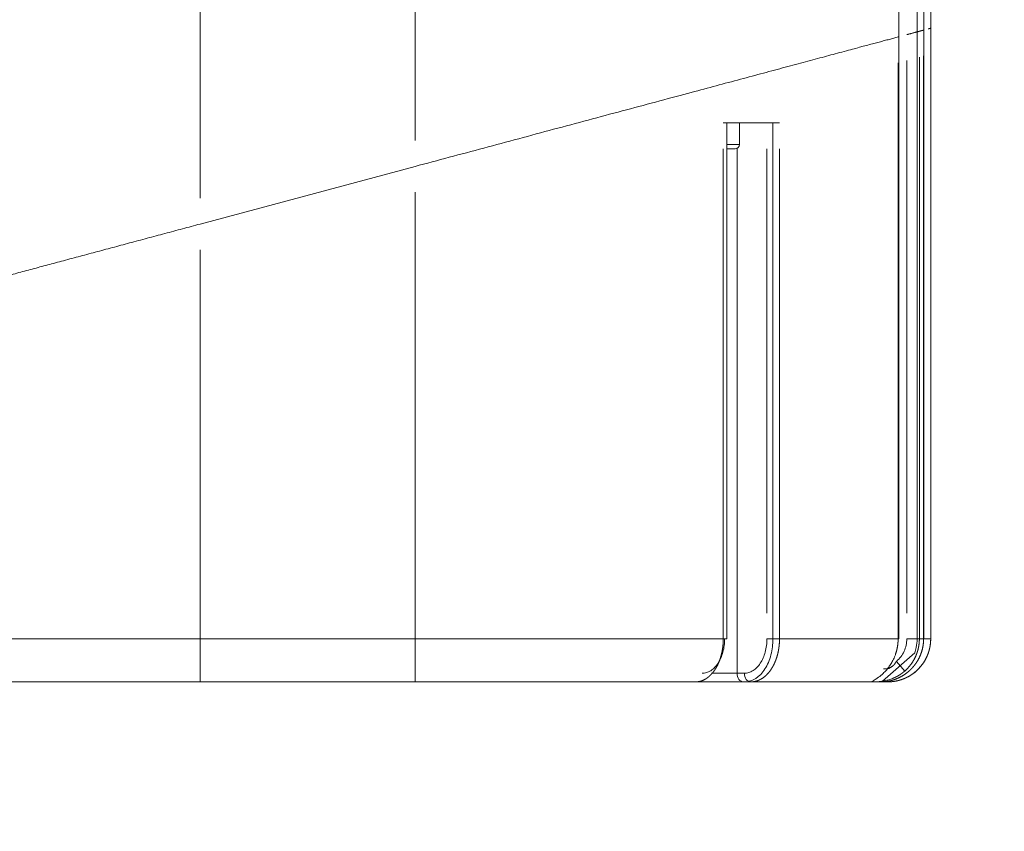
# Model space of a CAD drawing. Header units: millimetres. Extents: x 25069 to 61396, y 8621 to 21558.
# Tile 593 of 656: x 58145 to 58260, y 15895 to 15989. Entities that reach past the tile are written whole.
import ezdxf

# ---------------------------------------------------------------- set-up
doc = ezdxf.new("R2010")
doc.units = ezdxf.units.MM
doc.layers.add('10', color=7, linetype='Continuous')
doc.layers.add('dim', color=84, linetype='Continuous', lineweight=9)
doc.dimstyles.get("Standard").update_dxf_attribs({"dimtxt": 15, "dimasz": 5, "dimexe": 8, "dimexo": 5, "dimgap": 3, "dimtad": 0, "dimzin": 0, "dimdsep": 46, "dimtxsty": 'Standard', "dimblk": 'CLOSEDBLANK', "dimcen": 2, "dimclrd": 4, "dimclre": 3, "dimadec": 0, "dimazin": 0, "dimtfac": 1, "dimtofl": 0, "dimtmove": 0, "dimatfit": 3, "dimldrblk": 'CLOSEDBLANK', "dimfxl": 0, "dimtolj": 1, "dimtzin": 0, "dimarcsym": 0})

# ---------------------------------------------------------------- blocks, each defined once
blk = doc.blocks.new('_ClosedBlank')
at = {"color": 0, "linetype": 'ByBlock', "lineweight": -2}
for p, q in [((-1, 0.167), (0, 0)), ((-1, 0.167), (-1, -0.167)), ((0, 0), (-1, -0.167))]:
    blk.add_line(p, q, dxfattribs=at)
blk = doc.blocks.new('*D34')
at = {"layer": 'Defpoints', "color": 0, "lineweight": 18}
for p in [(58166.05, 16172.63), (58589.77, 16172.63), (58170.55, 16027.13)]:
    blk.add_point(p, dxfattribs=at)
at = {"layer": 'dim', "color": 3, "lineweight": -2}
for p, q in [((58186.05, 16172.63), (58609.77, 16172.63)), ((58190.55, 16027.13), (58609.77, 16027.13))]:
    blk.add_line(p, q, dxfattribs=at)
at = {"layer": 'dim', "color": 4, "lineweight": -3}
for p, q in [((58589.77, 16162.63), (58589.77, 16037.13)), ((58589.77, 16027.13), (58589.77, 16017.13))]:
    blk.add_line(p, q, dxfattribs=at)
at = {"layer": 'dim', "color": 4, "lineweight": -3, "xscale": 10, "yscale": 10, "zscale": 10}
for p, rotation in [((58589.77, 16172.63), 90), ((58589.77, 16027.13), 270)]:
    blk.add_blockref('_ClosedBlank', p, dxfattribs=dict(at, rotation=rotation))
at = {"layer": 'dim', "color": 0, "lineweight": 18, "insert": (58589.77, 15762.13), "char_height": 100, "attachment_point": 5, "rotation": 90}
blk.add_mtext('\\A1;145.50', dxfattribs=at)

msp = doc.modelspace()

# ---------------------------------------------------------------- linework, layer by layer
at = {"layer": '10', "color": 7, "linetype": 'Continuous', "lineweight": 20}
for p, q in [((58191.05, 15975.067), (58191.05, 16076.942)), ((58247.342, 15986.91), (58247.342, 16074.128)), ((58249.454, 15987.716), (58249.454, 16074.128)), ((58250.232, 15987.924), (58250.232, 16074.128)), ((58251.05, 15988.14), (58251.05, 16074.128)), ((58166.05, 15968.368), (58166.05, 16027.128)), ((58251.05, 15917.128), (58251.05, 15988.144)), ((58247.342, 15917.128), (58247.342, 15987.15)), ((58249.454, 15917.128), (58249.454, 15987.716)), ((58250.232, 15917.128), (58250.232, 15987.924)), ((58249.72, 15984.786), (58249.72, 15917.128)), ((58250.211, 15917.128), (58250.211, 15984.918)), ((58251.037, 15985.14), (58251.037, 15917.128)), ((58247.247, 15917.128), (58247.247, 15984.125)), ((58248.253, 15920.128), (58248.253, 15984.394)), ((58226.91, 15977.128), (58233.45, 15977.128)), ((58227.313, 15917.128), (58227.313, 15977.128)), ((58228.8, 15974.628), (58228.8, 15977.128)), ((58232.684, 15917.128), (58232.684, 15977.128)), ((58227.312, 15974.628), (58228.8, 15974.628)), ((58226.91, 15917.128), (58226.91, 15974.128)), ((58228.3, 15974.128), (58227.312, 15974.128)), ((58228.509, 15974.173), (58228.509, 15913.128)), ((58231.987, 15920.129), (58231.987, 15974.127)), ((58233.45, 15974.127), (58233.45, 15917.128)), ((58166.05, 15965.368), (58191.05, 15972.067)), ((58166.05, 15965.368), (58191.05, 15972.067)), ((58191.05, 15917.128), (58191.05, 15969.066)), ((58166.05, 15962.367), (58166.05, 15917.128)), ((58139.325, 15917.128), (58166.05, 15917.128)), ((58166.05, 15917.128), (58191.05, 15917.128)), ((58166.05, 15912.128), (58166.05, 15917.128)), ((58191.05, 15912.128), (58191.05, 15917.128)), ((58191.05, 15917.128), (58226.91, 15917.128)), ((58227.313, 15917.128), (58226.91, 15917.128)), ((58231.987, 15917.128), (58233.45, 15917.128)), ((58233.45, 15917.128), (58247.247, 15917.128)), ((58247.342, 15917.128), (58247.247, 15917.128)), ((58249.72, 15917.128), (58248.253, 15917.128)), ((58249.72, 15917.128), (58250.211, 15917.128)), ((58250.211, 15917.128), (58251.037, 15917.128)), ((58250.232, 15917.128), (58250.211, 15917.128)), ((58251.037, 15917.128), (58251.05, 15917.128)), ((58249.177, 15915.509), (58245.451, 15912.214)), ((58248.023, 15913.389), (58247.05, 15914.511)), ((58225.531, 15913.128), (58228.509, 15913.128)), ((58228.509, 15913.128), (58229.364, 15913.128)), ((58247.828, 15912.877), (58247.831, 15912.871)), ((58166.05, 15912.128), (58141.812, 15912.128)), ((58191.05, 15912.128), (58166.05, 15912.128)), ((58191.05, 15912.128), (58166.05, 15912.128)), ((58223.69, 15912.128), (58191.05, 15912.128)), ((58223.648, 15912.128), (58229.266, 15912.128)), ((58229.262, 15912.128), (58229.424, 15912.128)), ((58230.121, 15912.128), (58229.266, 15912.128)), ((58245.28, 15912.128), (58230.121, 15912.128)), ((58245.28, 15912.128), (58246.032, 15912.128)), ((58246.032, 15912.128), (58246.05, 15912.128))]:
    msp.add_line(p, q, dxfattribs=at)
for centre, radius in [((58228.3, 15974.628), 0.5), ((58246.05, 15917.128), 5)]:
    msp.add_arc(centre, radius, 270, 0, dxfattribs=at)
for centre in [(58229.266, 15913.128), (58230.121, 15913.128)]:
    msp.add_ellipse(centre, major_axis=(0, 1), ratio=0.7566129, start_param=1.5707963, end_param=3.1415927, dxfattribs=at)
for points, weights in [([(58106.05, 15967.128), (58106.05, 15967.128), (58130.903, 15991.981), (58166.05, 16027.128)], [1, 0.804737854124, 0.804737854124, 1]), ([(58250.741, 15988.061), (58250.933, 15988.112), (58251.03, 15988.138), (58251.037, 15988.14)], [0.862591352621, 0.877370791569, 0.923173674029, 1]), ([(58251.037, 15988.14), (58251.031, 15988.138), (58250.961, 15988.12), (58250.822, 15988.082)], [1, 0.934588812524, 0.891666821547, 0.871234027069]), ([(58191.05, 15972.067), (58216.923, 15978.999), (58238.183, 15984.696), (58247.247, 15987.125)], [1, 0.881128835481, 0.881128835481, 1]), ([(58191.05, 15972.067), (58216.923, 15978.999), (58238.183, 15984.696), (58247.247, 15987.125)], [1, 0.881128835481, 0.881128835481, 1]), ([(58247.342, 15987.15), (58247.343, 15987.15), (58247.31, 15987.141), (58247.247, 15987.125)], [0.898441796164, 0.921205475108, 0.95505820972, 1]), ([(58247.247, 15987.125), (58247.31, 15987.141), (58247.342, 15987.15), (58247.342, 15987.15)], [1, 0.98937256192, 0.989350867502, 0.999934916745]), ([(58249.72, 15987.787), (58249.566, 15987.746), (58248.992, 15987.592), (58248.253, 15987.394)], [1, 0.851750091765, 0.851750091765, 1]), ([(58248.253, 15987.394), (58248.992, 15987.592), (58249.566, 15987.746), (58249.72, 15987.787)], [1, 0.851750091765, 0.851750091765, 1]), ([(58249.72, 15987.787), (58249.902, 15987.836), (58250.066, 15987.88), (58250.211, 15987.919)], [1, 0.999842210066, 0.999842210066, 1]), ([(58249.72, 15987.787), (58249.902, 15987.836), (58250.066, 15987.88), (58250.211, 15987.919)], [1, 0.999842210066, 0.999842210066, 1]), ([(58166.05, 15965.368), (58158.025, 15963.217), (58150.158, 15961.11), (58142.762, 15959.128)], [1, 0.98680263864, 0.98680263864, 1]), ([(58142.762, 15959.128), (58150.158, 15961.11), (58158.025, 15963.217), (58166.05, 15965.368)], [1, 0.98680263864, 0.98680263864, 1])]:
    msp.add_rational_spline(points, weights, degree=3, dxfattribs=at)
for points, knots in [([(58223.69, 15912.128), (58223.697, 15912.128), (58223.713, 15912.128), (58223.736, 15912.128), (58223.758, 15912.129), (58223.781, 15912.13), (58223.804, 15912.131), (58223.827, 15912.132), (58223.849, 15912.134), (58223.872, 15912.136), (58223.894, 15912.138), (58223.916, 15912.14), (58223.939, 15912.143), (58223.961, 15912.146), (58223.983, 15912.149), (58224.005, 15912.152), (58224.027, 15912.155), (58224.049, 15912.159), (58224.071, 15912.163), (58224.093, 15912.167), (58224.114, 15912.172), (58224.136, 15912.176), (58224.158, 15912.181), (58224.179, 15912.186), (58224.201, 15912.191), (58224.222, 15912.197), (58224.243, 15912.202), (58224.264, 15912.208), (58224.285, 15912.214), (58224.306, 15912.22), (58224.327, 15912.227), (58224.348, 15912.234), (58224.369, 15912.24), (58224.389, 15912.247), (58224.41, 15912.255), (58224.43, 15912.262), (58224.451, 15912.27), (58224.471, 15912.278), (58224.491, 15912.286), (58224.511, 15912.294), (58224.531, 15912.302), (58224.551, 15912.311), (58224.571, 15912.319), (58224.591, 15912.328), (58224.611, 15912.337), (58224.63, 15912.346), (58224.65, 15912.356), (58224.669, 15912.365), (58224.688, 15912.375), (58224.707, 15912.385), (58224.727, 15912.395), (58224.746, 15912.405), (58224.764, 15912.415), (58224.783, 15912.426), (58224.802, 15912.436), (58224.821, 15912.447), (58224.839, 15912.458), (58224.858, 15912.469), (58224.876, 15912.48), (58224.894, 15912.491), (58224.912, 15912.503), (58224.93, 15912.515), (58224.948, 15912.526), (58224.966, 15912.538), (58224.984, 15912.55), (58225.001, 15912.562), (58225.019, 15912.575), (58225.036, 15912.587), (58225.054, 15912.599), (58225.071, 15912.612), (58225.088, 15912.625), (58225.105, 15912.638), (58225.122, 15912.651), (58225.139, 15912.664), (58225.156, 15912.677), (58225.172, 15912.69), (58225.189, 15912.704), (58225.205, 15912.717), (58225.221, 15912.731), (58225.238, 15912.744), (58225.254, 15912.758), (58225.27, 15912.772), (58225.286, 15912.786), (58225.302, 15912.8), (58225.317, 15912.815), (58225.333, 15912.829), (58225.348, 15912.843), (58225.364, 15912.858), (58225.379, 15912.872), (58225.394, 15912.887), (58225.409, 15912.902), (58225.424, 15912.916), (58225.439, 15912.931), (58225.454, 15912.946), (58225.469, 15912.961), (58225.483, 15912.976), (58225.498, 15912.992), (58225.512, 15913.007), (58225.527, 15913.022), (58225.541, 15913.038), (58225.555, 15913.053), (58225.569, 15913.068), (58225.583, 15913.084), (58225.597, 15913.1), (58225.61, 15913.115), (58225.624, 15913.131), (58225.637, 15913.147), (58225.651, 15913.163), (58225.664, 15913.179), (58225.677, 15913.195), (58225.69, 15913.211), (58225.703, 15913.227), (58225.716, 15913.243), (58225.729, 15913.259), (58225.742, 15913.275), (58225.754, 15913.291), (58225.767, 15913.308), (58225.779, 15913.324), (58225.791, 15913.34), (58225.804, 15913.357), (58225.816, 15913.373), (58225.828, 15913.39), (58225.84, 15913.406), (58225.851, 15913.423), (58225.863, 15913.439), (58225.875, 15913.456), (58225.886, 15913.472), (58225.898, 15913.489), (58225.909, 15913.506), (58225.92, 15913.522), (58225.931, 15913.539), (58225.942, 15913.556), (58225.953, 15913.573), (58225.971, 15913.6), (58225.996, 15913.639), (58226.027, 15913.689), (58226.058, 15913.74), (58226.088, 15913.792), (58226.118, 15913.844), (58226.147, 15913.897), (58226.176, 15913.951), (58226.204, 15914.005), (58226.232, 15914.059), (58226.259, 15914.114), (58226.286, 15914.17), (58226.312, 15914.226), (58226.337, 15914.282), (58226.362, 15914.339), (58226.387, 15914.397), (58226.411, 15914.455), (58226.434, 15914.513), (58226.457, 15914.572), (58226.48, 15914.631), (58226.501, 15914.691), (58226.523, 15914.751), (58226.543, 15914.811), (58226.563, 15914.872), (58226.583, 15914.933), (58226.602, 15914.994), (58226.62, 15915.056), (58226.638, 15915.118), (58226.656, 15915.18), (58226.672, 15915.243), (58226.689, 15915.306), (58226.704, 15915.369), (58226.719, 15915.433), (58226.734, 15915.496), (58226.748, 15915.56), (58226.761, 15915.624), (58226.774, 15915.689), (58226.786, 15915.753), (58226.798, 15915.818), (58226.809, 15915.882), (58226.819, 15915.947), (58226.829, 15916.012), (58226.838, 15916.078), (58226.847, 15916.143), (58226.855, 15916.208), (58226.863, 15916.274), (58226.87, 15916.339), (58226.876, 15916.405), (58226.882, 15916.471), (58226.888, 15916.537), (58226.892, 15916.602), (58226.897, 15916.668), (58226.9, 15916.734), (58226.903, 15916.8), (58226.906, 15916.865), (58226.908, 15916.931), (58226.909, 15916.997), (58226.91, 15917.062), (58226.91, 15917.106), (58226.91, 15917.128)], [0, 0, 0, 0, 0.0045472, 0.0090828, 0.0136068, 0.0181191, 0.0226199, 0.027109, 0.0315865, 0.0360524, 0.0405067, 0.0449493, 0.0493804, 0.0537998, 0.0582076, 0.0626038, 0.0669884, 0.0713613, 0.0757227, 0.0800724, 0.0844105, 0.088737, 0.0930518, 0.0973551, 0.1016467, 0.1059267, 0.1101951, 0.1144519, 0.118697, 0.1229306, 0.1271525, 0.1313628, 0.1355614, 0.1397485, 0.1439239, 0.1480878, 0.15224, 0.1563805, 0.1605095, 0.1646268, 0.1687326, 0.1728267, 0.1769091, 0.18098, 0.1850392, 0.1890869, 0.1931229, 0.1971472, 0.20116, 0.2051611, 0.2091507, 0.2131286, 0.2170948, 0.2210495, 0.2249925, 0.228924, 0.2328438, 0.2367519, 0.2406485, 0.2445334, 0.2484067, 0.2522684, 0.2561185, 0.259957, 0.2637838, 0.267599, 0.2714026, 0.2751946, 0.2789749, 0.2827436, 0.2865007, 0.2902462, 0.2939801, 0.2977023, 0.301413, 0.305112, 0.3087993, 0.3124751, 0.3161392, 0.3197917, 0.3234326, 0.3270619, 0.3306796, 0.3342856, 0.33788, 0.3414628, 0.345034, 0.3485935, 0.3521414, 0.3556777, 0.3592024, 0.3627155, 0.3662169, 0.3697067, 0.3731849, 0.3766515, 0.3801065, 0.3835498, 0.3869815, 0.3904016, 0.3938101, 0.397207, 0.4005922, 0.4039658, 0.4073278, 0.4106782, 0.4140169, 0.4173441, 0.4206596, 0.4239635, 0.4272558, 0.4305364, 0.4338054, 0.4370629, 0.4403087, 0.4435428, 0.4467654, 0.4499763, 0.4531756, 0.4563633, 0.4595394, 0.4627039, 0.4658567, 0.4689979, 0.4721275, 0.4752455, 0.4783519, 0.4814467, 0.4845298, 0.4876013, 0.4906612, 0.4937095, 0.4967461, 0.4997712, 0.5086877, 0.5175939, 0.5264897, 0.5353753, 0.5442506, 0.5531155, 0.5619702, 0.5708146, 0.5796487, 0.5884725, 0.597286, 0.6060893, 0.6148822, 0.6236649, 0.6324374, 0.6411996, 0.6499515, 0.6586931, 0.6674246, 0.6761457, 0.6848566, 0.6935573, 0.7022478, 0.710928, 0.719598, 0.7282577, 0.7369073, 0.7455466, 0.7541757, 0.7627946, 0.7714034, 0.7800019, 0.7885902, 0.7971684, 0.8057363, 0.8142941, 0.8228417, 0.8313791, 0.8399064, 0.8484235, 0.8569305, 0.8654273, 0.873914, 0.8823905, 0.8908569, 0.8993131, 0.9077593, 0.9161953, 0.9246212, 0.933037, 0.9414427, 0.9498383, 0.9582238, 0.9665992, 0.9749645, 0.9833197, 0.9916649, 1, 1, 1, 1]), ([(58227.069, 15917.128), (58227.069, 15916.863), (58227.052, 15916.602), (58226.984, 15916.084), (58226.934, 15915.833), (58226.803, 15915.351), (58226.721, 15915.118), (58226.529, 15914.682), (58226.42, 15914.481), (58226.178, 15914.112), (58226.043, 15913.943), (58225.758, 15913.654), (58225.608, 15913.531), (58225.29, 15913.331), (58225.124, 15913.255), (58224.789, 15913.154), (58224.619, 15913.128), (58224.446, 15913.128)], [0, 0, 0, 0, 0.125, 0.125, 0.25, 0.25, 0.375, 0.375, 0.5, 0.5, 0.625, 0.625, 0.75, 0.75, 0.875, 0.875, 1, 1, 1, 1]), ([(58229.364, 15913.128), (58229.537, 15913.128), (58229.708, 15913.154), (58230.047, 15913.256), (58230.211, 15913.333), (58230.527, 15913.532), (58230.679, 15913.656), (58230.965, 15913.949), (58231.097, 15914.114), (58231.339, 15914.483), (58231.45, 15914.688), (58231.64, 15915.123), (58231.721, 15915.353), (58231.853, 15915.837), (58231.903, 15916.092), (58231.97, 15916.603), (58231.987, 15916.863), (58231.987, 15917.128)], [0, 0, 0, 0, 0.125, 0.125, 0.25, 0.25, 0.375, 0.375, 0.5, 0.5, 0.625, 0.625, 0.75, 0.75, 0.875, 0.875, 1, 1, 1, 1]), ([(58229.424, 15912.128), (58229.485, 15912.128), (58229.547, 15912.131), (58229.824, 15912.157), (58230.035, 15912.209), (58230.345, 15912.333), (58230.447, 15912.382), (58230.648, 15912.496), (58230.748, 15912.562), (58231.037, 15912.777), (58231.219, 15912.948), (58231.559, 15913.343), (58231.719, 15913.569), (58232.003, 15914.058), (58232.128, 15914.322), (58232.345, 15914.889), (58232.435, 15915.19), (58232.574, 15915.806), (58232.624, 15916.126), (58232.674, 15916.678), (58232.684, 15916.903), (58232.684, 15917.128)], [0, 0, 0, 0, 0.0358455, 0.0358455, 0.161225, 0.161225, 0.2239148, 0.2239148, 0.2866045, 0.2866045, 0.411984, 0.411984, 0.5373635, 0.5373635, 0.662743, 0.662743, 0.7881226, 0.7881226, 0.9135021, 0.9135021, 1, 1, 1, 1]), ([(58233.45, 15917.128), (58233.45, 15917.116), (58233.45, 15917.092), (58233.45, 15917.057), (58233.45, 15917.021), (58233.449, 15916.986), (58233.448, 15916.95), (58233.447, 15916.915), (58233.446, 15916.879), (58233.445, 15916.843), (58233.444, 15916.808), (58233.442, 15916.772), (58233.44, 15916.737), (58233.438, 15916.701), (58233.436, 15916.665), (58233.434, 15916.63), (58233.431, 15916.594), (58233.429, 15916.559), (58233.426, 15916.523), (58233.423, 15916.487), (58233.42, 15916.452), (58233.417, 15916.416), (58233.413, 15916.381), (58233.409, 15916.345), (58233.406, 15916.31), (58233.402, 15916.274), (58233.397, 15916.239), (58233.393, 15916.203), (58233.389, 15916.168), (58233.384, 15916.132), (58233.379, 15916.097), (58233.374, 15916.062), (58233.369, 15916.026), (58233.363, 15915.991), (58233.358, 15915.956), (58233.352, 15915.921), (58233.346, 15915.885), (58233.34, 15915.85), (58233.334, 15915.815), (58233.327, 15915.78), (58233.321, 15915.745), (58233.314, 15915.71), (58233.307, 15915.675), (58233.3, 15915.641), (58233.293, 15915.606), (58233.285, 15915.571), (58233.278, 15915.536), (58233.27, 15915.502), (58233.262, 15915.467), (58233.254, 15915.433), (58233.245, 15915.399), (58233.237, 15915.364), (58233.228, 15915.33), (58233.219, 15915.296), (58233.21, 15915.262), (58233.201, 15915.228), (58233.192, 15915.194), (58233.182, 15915.16), (58233.172, 15915.126), (58233.163, 15915.093), (58233.153, 15915.059), (58233.142, 15915.026), (58233.132, 15914.992), (58233.121, 15914.959), (58233.111, 15914.926), (58233.1, 15914.893), (58233.089, 15914.86), (58233.077, 15914.827), (58233.066, 15914.794), (58233.054, 15914.761), (58233.043, 15914.729), (58233.031, 15914.696), (58233.019, 15914.664), (58233.006, 15914.632), (58232.994, 15914.599), (58232.981, 15914.567), (58232.969, 15914.536), (58232.956, 15914.504), (58232.943, 15914.472), (58232.929, 15914.441), (58232.916, 15914.409), (58232.902, 15914.378), (58232.889, 15914.347), (58232.875, 15914.316), (58232.861, 15914.285), (58232.846, 15914.254), (58232.832, 15914.224), (58232.817, 15914.193), (58232.803, 15914.163), (58232.788, 15914.133), (58232.773, 15914.103), (58232.758, 15914.073), (58232.742, 15914.044), (58232.727, 15914.014), (58232.711, 15913.985), (58232.695, 15913.956), (58232.679, 15913.927), (58232.663, 15913.898), (58232.647, 15913.869), (58232.631, 15913.841), (58232.614, 15913.812), (58232.597, 15913.784), (58232.58, 15913.756), (58232.563, 15913.728), (58232.546, 15913.701), (58232.529, 15913.673), (58232.511, 15913.646), (58232.494, 15913.619), (58232.474, 15913.589), (58232.453, 15913.558), (58232.43, 15913.525), (58232.407, 15913.491), (58232.383, 15913.458), (58232.359, 15913.425), (58232.335, 15913.392), (58232.31, 15913.359), (58232.285, 15913.326), (58232.259, 15913.293), (58232.233, 15913.261), (58232.206, 15913.229), (58232.179, 15913.196), (58232.152, 15913.165), (58232.124, 15913.133), (58232.096, 15913.101), (58232.068, 15913.07), (58232.039, 15913.039), (58232.009, 15913.008), (58231.98, 15912.978), (58231.949, 15912.948), (58231.919, 15912.918), (58231.888, 15912.888), (58231.856, 15912.859), (58231.824, 15912.83), (58231.792, 15912.801), (58231.759, 15912.773), (58231.726, 15912.745), (58231.692, 15912.718), (58231.658, 15912.691), (58231.623, 15912.665), (58231.589, 15912.638), (58231.553, 15912.613), (58231.517, 15912.588), (58231.481, 15912.563), (58231.445, 15912.539), (58231.408, 15912.515), (58231.37, 15912.492), (58231.332, 15912.469), (58231.294, 15912.447), (58231.255, 15912.426), (58231.216, 15912.405), (58231.177, 15912.385), (58231.137, 15912.365), (58231.097, 15912.347), (58231.056, 15912.328), (58231.015, 15912.311), (58230.974, 15912.294), (58230.932, 15912.278), (58230.89, 15912.262), (58230.847, 15912.248), (58230.804, 15912.234), (58230.761, 15912.221), (58230.717, 15912.208), (58230.673, 15912.197), (58230.629, 15912.186), (58230.584, 15912.176), (58230.539, 15912.167), (58230.494, 15912.159), (58230.448, 15912.152), (58230.402, 15912.145), (58230.356, 15912.14), (58230.31, 15912.136), (58230.263, 15912.132), (58230.216, 15912.13), (58230.168, 15912.128), (58230.137, 15912.128), (58230.121, 15912.128)], [0, 0, 0, 0, 0.0045129, 0.0090287, 0.0135475, 0.0180693, 0.022594, 0.0271216, 0.0316523, 0.0361858, 0.0407224, 0.0452618, 0.0498043, 0.0543497, 0.0588981, 0.0634494, 0.0680037, 0.072561, 0.0771212, 0.0816844, 0.0862505, 0.0908197, 0.0953917, 0.0999668, 0.1045448, 0.1091258, 0.1137098, 0.1182967, 0.1228867, 0.1274795, 0.1320754, 0.1366742, 0.1412761, 0.1458808, 0.1504886, 0.1550994, 0.1597131, 0.1643298, 0.1689495, 0.1735721, 0.1781978, 0.1828264, 0.187458, 0.1920926, 0.1967302, 0.2013708, 0.2060143, 0.2106608, 0.2153104, 0.2199629, 0.2246184, 0.2292769, 0.2339384, 0.2386029, 0.2432703, 0.2479408, 0.2526142, 0.2572907, 0.2619701, 0.2666526, 0.271338, 0.2760264, 0.2807179, 0.2854123, 0.2901097, 0.2948102, 0.2995136, 0.30422, 0.3089295, 0.3136419, 0.3183573, 0.3230758, 0.3277972, 0.3325217, 0.3372491, 0.3419796, 0.346713, 0.3514495, 0.356189, 0.3609315, 0.365677, 0.3704255, 0.375177, 0.3799315, 0.3846891, 0.3894496, 0.3942132, 0.3989798, 0.4037494, 0.408522, 0.4132976, 0.4180763, 0.4228579, 0.4276426, 0.4324303, 0.437221, 0.4420147, 0.4468115, 0.4516112, 0.456414, 0.4612198, 0.4660287, 0.4708405, 0.4756554, 0.4804733, 0.4852942, 0.4901181, 0.4949451, 0.4997751, 0.5058418, 0.511955, 0.5181148, 0.5243211, 0.5305739, 0.5368733, 0.5432191, 0.5496116, 0.5560505, 0.562536, 0.569068, 0.5756466, 0.5822717, 0.5889433, 0.5956615, 0.6024262, 0.6092375, 0.6160953, 0.6229996, 0.6299505, 0.6369479, 0.6439919, 0.6510824, 0.6582194, 0.665403, 0.6726331, 0.6799098, 0.687233, 0.6946028, 0.7020191, 0.7094819, 0.7169913, 0.7245472, 0.7321497, 0.7397987, 0.7474942, 0.7552363, 0.7630249, 0.7708601, 0.7787418, 0.7866701, 0.7946448, 0.8026662, 0.810734, 0.8188484, 0.8270094, 0.8352168, 0.8434709, 0.8517714, 0.8601185, 0.8685121, 0.8769523, 0.8854389, 0.8939721, 0.9025519, 0.9111782, 0.919851, 0.9285703, 0.9373362, 0.9461486, 0.9550075, 0.963913, 0.9728649, 0.9818634, 0.9909085, 1, 1, 1, 1]), ([(58244.413, 15912.293), (58244.414, 15912.294), (58244.416, 15912.296), (58244.42, 15912.299), (58244.423, 15912.302), (58244.427, 15912.305), (58244.431, 15912.308), (58244.436, 15912.312), (58244.44, 15912.315), (58244.445, 15912.319), (58244.45, 15912.322), (58244.455, 15912.326), (58244.461, 15912.33), (58244.467, 15912.334), (58244.473, 15912.338), (58244.479, 15912.342), (58244.485, 15912.346), (58244.492, 15912.351), (58244.499, 15912.355), (58244.506, 15912.36), (58244.514, 15912.364), (58244.521, 15912.369), (58244.529, 15912.374), (58244.537, 15912.379), (58244.546, 15912.384), (58244.554, 15912.39), (58244.563, 15912.395), (58244.572, 15912.401), (58244.581, 15912.407), (58244.591, 15912.413), (58244.6, 15912.419), (58244.61, 15912.425), (58244.621, 15912.431), (58244.631, 15912.438), (58244.642, 15912.444), (58244.652, 15912.451), (58244.689, 15912.474), (58244.757, 15912.518), (58244.864, 15912.589), (58244.982, 15912.671), (58245.115, 15912.771), (58245.266, 15912.891), (58245.432, 15913.035), (58245.607, 15913.201), (58245.788, 15913.389), (58245.974, 15913.603), (58246.144, 15913.82), (58246.298, 15914.038), (58246.437, 15914.254), (58246.576, 15914.495), (58246.712, 15914.762), (58246.842, 15915.056), (58246.924, 15915.275), (58246.969, 15915.409), (58246.981, 15915.447), (58246.994, 15915.486), (58247.006, 15915.526), (58247.019, 15915.567), (58247.031, 15915.609), (58247.043, 15915.652), (58247.056, 15915.696), (58247.068, 15915.741), (58247.08, 15915.787), (58247.091, 15915.834), (58247.103, 15915.882), (58247.114, 15915.932), (58247.125, 15915.982), (58247.136, 15916.033), (58247.146, 15916.085), (58247.157, 15916.138), (58247.166, 15916.193), (58247.176, 15916.248), (58247.185, 15916.304), (58247.193, 15916.362), (58247.201, 15916.42), (58247.209, 15916.479), (58247.216, 15916.54), (58247.222, 15916.601), (58247.228, 15916.664), (58247.233, 15916.727), (58247.237, 15916.792), (58247.241, 15916.857), (58247.244, 15916.923), (58247.246, 15916.991), (58247.247, 15917.059), (58247.247, 15917.105), (58247.247, 15917.128)], [0, 0, 0, 0, 0.0034582, 0.0069196, 0.0103845, 0.0138533, 0.0173264, 0.0208043, 0.0242874, 0.0277759, 0.0312704, 0.0347712, 0.0382787, 0.0417933, 0.0453154, 0.0488453, 0.0523834, 0.0559301, 0.0594859, 0.0630509, 0.0666257, 0.0702106, 0.0738059, 0.077412, 0.0810292, 0.0846579, 0.0882985, 0.0919512, 0.0956165, 0.0992946, 0.1029859, 0.1066908, 0.1104094, 0.1141422, 0.1178895, 0.1216516, 0.1254288, 0.1556203, 0.1864745, 0.218129, 0.2507116, 0.2884721, 0.3276692, 0.3684449, 0.4109265, 0.4552274, 0.501449, 0.5366492, 0.5743762, 0.6146569, 0.6575135, 0.7029648, 0.7510263, 0.7565168, 0.7621356, 0.7678827, 0.7737581, 0.7797618, 0.7858938, 0.7921542, 0.7985429, 0.8050601, 0.8117055, 0.8184794, 0.8253817, 0.8324123, 0.8395714, 0.8468589, 0.8542748, 0.8618192, 0.869492, 0.8772932, 0.8852229, 0.893281, 0.9014676, 0.9097827, 0.9182262, 0.9267982, 0.9354987, 0.9443277, 0.9532852, 0.9623712, 0.9715856, 0.9809286, 0.9904, 1, 1, 1, 1]), ([(58247.05, 15914.511), (58247.239, 15914.674), (58247.409, 15914.857), (58247.708, 15915.254), (58247.834, 15915.466), (58248.041, 15915.914), (58248.121, 15916.152), (58248.226, 15916.633), (58248.253, 15916.878), (58248.253, 15917.128)], [0, 0, 0, 0, 0.25, 0.25, 0.5, 0.5, 0.75, 0.75, 1, 1, 1, 1]), ([(58251.037, 15917.128), (58251.037, 15917.116), (58251.037, 15917.093), (58251.036, 15917.057), (58251.036, 15917.022), (58251.035, 15916.987), (58251.034, 15916.951), (58251.032, 15916.916), (58251.031, 15916.88), (58251.029, 15916.845), (58251.027, 15916.809), (58251.024, 15916.774), (58251.022, 15916.738), (58251.019, 15916.702), (58251.015, 15916.666), (58251.012, 15916.631), (58251.008, 15916.595), (58251.004, 15916.559), (58251, 15916.523), (58250.996, 15916.487), (58250.991, 15916.451), (58250.986, 15916.416), (58250.98, 15916.38), (58250.975, 15916.344), (58250.969, 15916.308), (58250.963, 15916.272), (58250.957, 15916.236), (58250.95, 15916.2), (58250.943, 15916.164), (58250.936, 15916.128), (58250.928, 15916.092), (58250.92, 15916.056), (58250.912, 15916.02), (58250.904, 15915.984), (58250.896, 15915.948), (58250.887, 15915.912), (58250.878, 15915.876), (58250.868, 15915.84), (58250.858, 15915.804), (58250.848, 15915.768), (58250.838, 15915.732), (58250.828, 15915.697), (58250.817, 15915.661), (58250.806, 15915.625), (58250.794, 15915.589), (58250.782, 15915.553), (58250.77, 15915.518), (58250.758, 15915.482), (58250.746, 15915.446), (58250.733, 15915.411), (58250.72, 15915.375), (58250.706, 15915.34), (58250.692, 15915.304), (58250.678, 15915.269), (58250.664, 15915.234), (58250.65, 15915.199), (58250.635, 15915.163), (58250.62, 15915.128), (58250.604, 15915.093), (58250.588, 15915.058), (58250.572, 15915.023), (58250.556, 15914.988), (58250.539, 15914.954), (58250.522, 15914.919), (58250.505, 15914.884), (58250.488, 15914.85), (58250.47, 15914.815), (58250.452, 15914.781), (58250.433, 15914.747), (58250.415, 15914.713), (58250.396, 15914.679), (58250.376, 15914.645), (58250.357, 15914.611), (58250.337, 15914.577), (58250.317, 15914.543), (58250.297, 15914.51), (58250.276, 15914.476), (58250.255, 15914.443), (58250.233, 15914.41), (58250.212, 15914.377), (58250.19, 15914.344), (58250.168, 15914.311), (58250.145, 15914.278), (58250.123, 15914.246), (58250.1, 15914.213), (58250.076, 15914.181), (58250.053, 15914.149), (58250.029, 15914.117), (58250.004, 15914.085), (58249.98, 15914.054), (58249.955, 15914.022), (58249.93, 15913.991), (58249.905, 15913.959), (58249.879, 15913.928), (58249.853, 15913.898), (58249.827, 15913.867), (58249.8, 15913.836), (58249.774, 15913.806), (58249.747, 15913.776), (58249.719, 15913.746), (58249.692, 15913.716), (58249.664, 15913.686), (58249.636, 15913.657), (58249.607, 15913.627), (58249.578, 15913.598), (58249.549, 15913.57), (58249.52, 15913.541), (58249.49, 15913.512), (58249.461, 15913.484), (58249.431, 15913.456), (58249.4, 15913.428), (58249.369, 15913.401), (58249.339, 15913.373), (58249.307, 15913.346), (58249.276, 15913.319), (58249.244, 15913.292), (58249.212, 15913.266), (58249.18, 15913.239), (58249.147, 15913.213), (58249.115, 15913.188), (58249.082, 15913.162), (58249.048, 15913.137), (58249.015, 15913.112), (58248.981, 15913.087), (58248.947, 15913.062), (58248.913, 15913.038), (58248.878, 15913.014), (58248.843, 15912.99), (58248.808, 15912.966), (58248.773, 15912.943), (58248.738, 15912.92), (58248.702, 15912.897), (58248.666, 15912.875), (58248.63, 15912.853), (58248.593, 15912.831), (58248.556, 15912.809), (58248.519, 15912.788), (58248.482, 15912.767), (58248.445, 15912.746), (58248.407, 15912.725), (58248.369, 15912.705), (58248.331, 15912.685), (58248.293, 15912.666), (58248.254, 15912.647), (58248.216, 15912.628), (58248.177, 15912.609), (58248.138, 15912.591), (58248.098, 15912.573), (58248.059, 15912.555), (58248.019, 15912.538), (58247.979, 15912.521), (58247.939, 15912.504), (58247.899, 15912.487), (58247.858, 15912.471), (58247.817, 15912.456), (58247.776, 15912.44), (58247.735, 15912.425), (58247.694, 15912.41), (58247.652, 15912.396), (58247.611, 15912.382), (58247.569, 15912.368), (58247.527, 15912.355), (58247.499, 15912.346), (58247.485, 15912.342)], [0, 0, 0, 0, 0.0055135, 0.0110357, 0.0165666, 0.0221062, 0.0276546, 0.0332117, 0.0387775, 0.044352, 0.0499352, 0.0555271, 0.0611278, 0.0667372, 0.0723553, 0.0779821, 0.0836176, 0.0892619, 0.0949149, 0.1005766, 0.106247, 0.1119261, 0.117614, 0.1233105, 0.1290158, 0.1347298, 0.1404526, 0.146184, 0.1519242, 0.1576731, 0.1634307, 0.169197, 0.1749721, 0.1807558, 0.1865483, 0.1923495, 0.1981595, 0.2039781, 0.2098055, 0.2156416, 0.2214864, 0.2273399, 0.2332022, 0.2390731, 0.2449528, 0.2508412, 0.2567384, 0.2626442, 0.2685588, 0.2744821, 0.2804141, 0.2863549, 0.2923043, 0.2982625, 0.3042294, 0.310205, 0.3161894, 0.3221825, 0.3281843, 0.3341948, 0.340214, 0.346242, 0.3522786, 0.358324, 0.3643782, 0.370441, 0.3765126, 0.3825929, 0.3886819, 0.3947796, 0.4008861, 0.4070012, 0.4131251, 0.4192578, 0.4253991, 0.4315492, 0.437708, 0.4438755, 0.4500517, 0.4562367, 0.4624304, 0.4686328, 0.4748439, 0.4810638, 0.4872923, 0.4935296, 0.4997757, 0.5060304, 0.5122939, 0.5185661, 0.524847, 0.5311366, 0.537435, 0.5437421, 0.5500579, 0.5563824, 0.5627157, 0.5690576, 0.5754083, 0.5817678, 0.5881359, 0.5945128, 0.6008984, 0.6072927, 0.6136958, 0.6201075, 0.626528, 0.6329572, 0.6393952, 0.6458419, 0.6522972, 0.6587614, 0.6652342, 0.6717158, 0.678206, 0.6847051, 0.6912128, 0.6977293, 0.7042544, 0.7107883, 0.717331, 0.7238823, 0.7304424, 0.7370112, 0.7435888, 0.750175, 0.75677, 0.7633737, 0.7699861, 0.7766073, 0.7832372, 0.7898758, 0.7965231, 0.8031791, 0.8098439, 0.8165174, 0.8231996, 0.8298906, 0.8365903, 0.8432987, 0.8500158, 0.8567417, 0.8634762, 0.8702195, 0.8769716, 0.8837323, 0.8905018, 0.89728, 0.9040669, 0.9108626, 0.9176669, 0.92448, 0.9313019, 0.9381324, 0.9449717, 0.9518197, 0.9586764, 0.9655419, 0.972416, 0.9792989, 0.9861906, 0.9930909, 1, 1, 1, 1]), ([(58247.828, 15912.877), (58247.838, 15912.883), (58247.859, 15912.895), (58247.889, 15912.914), (58247.919, 15912.934), (58247.949, 15912.953), (58247.979, 15912.973), (58248.008, 15912.992), (58248.037, 15913.012), (58248.067, 15913.033), (58248.096, 15913.053), (58248.124, 15913.073), (58248.153, 15913.094), (58248.181, 15913.115), (58248.21, 15913.136), (58248.238, 15913.157), (58248.265, 15913.178), (58248.293, 15913.2), (58248.321, 15913.221), (58248.348, 15913.243), (58248.375, 15913.265), (58248.402, 15913.287), (58248.428, 15913.31), (58248.455, 15913.332), (58248.481, 15913.355), (58248.507, 15913.377), (58248.533, 15913.4), (58248.559, 15913.423), (58248.584, 15913.446), (58248.61, 15913.47), (58248.635, 15913.493), (58248.66, 15913.517), (58248.685, 15913.54), (58248.709, 15913.564), (58248.733, 15913.588), (58248.758, 15913.612), (58248.782, 15913.636), (58248.805, 15913.661), (58248.829, 15913.685), (58248.852, 15913.71), (58248.875, 15913.735), (58248.898, 15913.759), (58248.921, 15913.784), (58248.943, 15913.809), (58248.966, 15913.835), (58248.988, 15913.86), (58249.01, 15913.885), (58249.032, 15913.911), (58249.053, 15913.936), (58249.074, 15913.962), (58249.095, 15913.988), (58249.116, 15914.014), (58249.137, 15914.04), (58249.158, 15914.066), (58249.178, 15914.092), (58249.198, 15914.118), (58249.218, 15914.145), (58249.238, 15914.171), (58249.257, 15914.198), (58249.276, 15914.225), (58249.295, 15914.251), (58249.314, 15914.278), (58249.333, 15914.305), (58249.351, 15914.332), (58249.369, 15914.359), (58249.388, 15914.386), (58249.405, 15914.413), (58249.423, 15914.441), (58249.44, 15914.468), (58249.458, 15914.496), (58249.475, 15914.523), (58249.491, 15914.551), (58249.508, 15914.578), (58249.524, 15914.606), (58249.541, 15914.634), (58249.557, 15914.661), (58249.578, 15914.699), (58249.604, 15914.746), (58249.634, 15914.803), (58249.664, 15914.86), (58249.693, 15914.918), (58249.721, 15914.976), (58249.749, 15915.034), (58249.776, 15915.092), (58249.802, 15915.151), (58249.827, 15915.21), (58249.851, 15915.27), (58249.875, 15915.329), (58249.897, 15915.389), (58249.92, 15915.45), (58249.941, 15915.51), (58249.961, 15915.571), (58249.981, 15915.631), (58250, 15915.692), (58250.018, 15915.754), (58250.035, 15915.815), (58250.051, 15915.877), (58250.067, 15915.938), (58250.082, 15916), (58250.096, 15916.062), (58250.109, 15916.124), (58250.121, 15916.187), (58250.133, 15916.249), (58250.144, 15916.312), (58250.154, 15916.374), (58250.163, 15916.437), (58250.171, 15916.499), (58250.179, 15916.562), (58250.186, 15916.625), (58250.192, 15916.688), (58250.197, 15916.751), (58250.201, 15916.814), (58250.205, 15916.876), (58250.208, 15916.939), (58250.21, 15917.002), (58250.211, 15917.065), (58250.211, 15917.107), (58250.211, 15917.128)], [0, 0, 0, 0, 0.007032, 0.014054, 0.0210659, 0.0280677, 0.0350594, 0.0420411, 0.0490127, 0.0559743, 0.0629258, 0.0698672, 0.0767985, 0.0837199, 0.0906311, 0.0975323, 0.1044234, 0.1113045, 0.1181755, 0.1250365, 0.1318875, 0.1387283, 0.1455592, 0.15238, 0.1591907, 0.1659914, 0.1727821, 0.1795627, 0.1863333, 0.1930938, 0.1998443, 0.2065848, 0.2133153, 0.2200357, 0.2267461, 0.2334465, 0.2401368, 0.2468171, 0.2534874, 0.2601477, 0.266798, 0.2734383, 0.2800685, 0.2866887, 0.293299, 0.2998992, 0.3064894, 0.3130696, 0.3196398, 0.3262001, 0.3327503, 0.3392905, 0.3458207, 0.352341, 0.3588513, 0.3653515, 0.3718418, 0.3783222, 0.3847925, 0.3912529, 0.3977033, 0.4041437, 0.4105741, 0.4169946, 0.4234052, 0.4298057, 0.4361963, 0.442577, 0.4489477, 0.4553085, 0.4616593, 0.4680001, 0.4743311, 0.4806521, 0.4869631, 0.4932642, 0.4995554, 0.5122552, 0.524945, 0.5376248, 0.5502947, 0.5629546, 0.5756046, 0.5882448, 0.6008751, 0.6134955, 0.6261062, 0.6387071, 0.6512982, 0.6638796, 0.6764513, 0.6890134, 0.7015657, 0.7141085, 0.7266417, 0.7391653, 0.7516793, 0.7641839, 0.776679, 0.7891646, 0.8016407, 0.8141075, 0.8265649, 0.839013, 0.8514517, 0.8638811, 0.8763013, 0.8887123, 0.901114, 0.9135066, 0.92589, 0.9382643, 0.9506295, 0.9629856, 0.9753327, 0.9876709, 1, 1, 1, 1]), ([(58249.72, 15917.128), (58249.72, 15917.116), (58249.72, 15917.092), (58249.72, 15917.056), (58249.719, 15917.019), (58249.718, 15916.983), (58249.717, 15916.947), (58249.715, 15916.911), (58249.714, 15916.875), (58249.712, 15916.839), (58249.71, 15916.803), (58249.707, 15916.767), (58249.704, 15916.73), (58249.701, 15916.694), (58249.698, 15916.658), (58249.694, 15916.622), (58249.691, 15916.586), (58249.686, 15916.55), (58249.682, 15916.514), (58249.677, 15916.478), (58249.673, 15916.442), (58249.667, 15916.406), (58249.662, 15916.37), (58249.656, 15916.334), (58249.65, 15916.298), (58249.644, 15916.263), (58249.638, 15916.227), (58249.631, 15916.191), (58249.624, 15916.155), (58249.616, 15916.119), (58249.609, 15916.084), (58249.601, 15916.048), (58249.593, 15916.013), (58249.585, 15915.977), (58249.576, 15915.942), (58249.567, 15915.906), (58249.558, 15915.871), (58249.549, 15915.836), (58249.539, 15915.8), (58249.529, 15915.765), (58249.519, 15915.73), (58249.508, 15915.695), (58249.498, 15915.66), (58249.487, 15915.625), (58249.475, 15915.59), (58249.464, 15915.555), (58249.452, 15915.521), (58249.44, 15915.486), (58249.428, 15915.451), (58249.415, 15915.417), (58249.403, 15915.382), (58249.389, 15915.348), (58249.376, 15915.314), (58249.363, 15915.28), (58249.349, 15915.246), (58249.335, 15915.212), (58249.32, 15915.178), (58249.306, 15915.144), (58249.291, 15915.11), (58249.272, 15915.068), (58249.248, 15915.017), (58249.22, 15914.957), (58249.19, 15914.898), (58249.16, 15914.839), (58249.129, 15914.78), (58249.097, 15914.721), (58249.064, 15914.663), (58249.03, 15914.605), (58248.996, 15914.547), (58248.961, 15914.49), (58248.924, 15914.433), (58248.887, 15914.377), (58248.849, 15914.321), (58248.81, 15914.265), (58248.771, 15914.209), (58248.73, 15914.154), (58248.689, 15914.1), (58248.647, 15914.046), (58248.604, 15913.992), (58248.56, 15913.939), (58248.515, 15913.886), (58248.47, 15913.834), (58248.423, 15913.782), (58248.376, 15913.731), (58248.328, 15913.681), (58248.279, 15913.631), (58248.23, 15913.581), (58248.179, 15913.532), (58248.128, 15913.484), (58248.076, 15913.436), (58248.041, 15913.405), (58248.023, 15913.389)], [0, 0, 0, 0, 0.0085259, 0.0170547, 0.0255865, 0.0341211, 0.0426587, 0.0511992, 0.0597426, 0.068289, 0.0768384, 0.0853907, 0.0939461, 0.1025044, 0.1110658, 0.1196302, 0.1281976, 0.136768, 0.1453415, 0.1539181, 0.1624977, 0.1710805, 0.1796663, 0.1882552, 0.1968473, 0.2054424, 0.2140407, 0.2226422, 0.2312468, 0.2398546, 0.2484655, 0.2570797, 0.265697, 0.2743176, 0.2829413, 0.2915683, 0.3001986, 0.308832, 0.3174688, 0.3261088, 0.3347521, 0.3433986, 0.3520485, 0.3607017, 0.3693582, 0.378018, 0.3866811, 0.3953476, 0.4040175, 0.4126907, 0.4213673, 0.4300473, 0.4387307, 0.4474174, 0.4561076, 0.4648012, 0.4734983, 0.4821988, 0.4909027, 0.4996101, 0.5151827, 0.5307928, 0.5464405, 0.5621257, 0.5778486, 0.5936091, 0.6094074, 0.6252435, 0.6411174, 0.6570292, 0.6729789, 0.6889666, 0.7049923, 0.721056, 0.7371578, 0.7532978, 0.769476, 0.7856923, 0.801947, 0.8182399, 0.8345712, 0.8509408, 0.8673488, 0.8837953, 0.9002803, 0.9168038, 0.9333658, 0.9499664, 0.9666056, 0.9832835, 1, 1, 1, 1]), ([(58249.177, 15915.509), (58249.249, 15915.715), (58249.308, 15915.925), (58249.42, 15916.466), (58249.453, 15916.795), (58249.454, 15917.125), (58249.454, 15917.126), (58249.454, 15917.128)], [0, 0, 0, 0, 0.398725, 0.398725, 0.997058, 0.997058, 1, 1, 1, 1]), ([(58245.55, 15913.631), (58245.55, 15913.631), (58245.55, 15913.631), (58245.551, 15913.63), (58245.552, 15913.63), (58245.553, 15913.629), (58245.555, 15913.629), (58245.557, 15913.629), (58245.56, 15913.629), (58245.564, 15913.628), (58245.569, 15913.628), (58245.575, 15913.628), (58245.582, 15913.628), (58245.59, 15913.628), (58245.606, 15913.628), (58245.631, 15913.628), (58245.669, 15913.628), (58245.706, 15913.629), (58245.758, 15913.631), (58245.829, 15913.635), (58245.924, 15913.646), (58246.018, 15913.663), (58246.106, 15913.684), (58246.188, 15913.711), (58246.265, 15913.742), (58246.342, 15913.779), (58246.419, 15913.822), (58246.494, 15913.871), (58246.568, 15913.926), (58246.626, 15913.975), (58246.669, 15914.015), (58246.698, 15914.043), (58246.727, 15914.072), (58246.756, 15914.103), (58246.784, 15914.134), (58246.812, 15914.167), (58246.84, 15914.201), (58246.867, 15914.236), (58246.895, 15914.272), (58246.921, 15914.309), (58246.948, 15914.347), (58246.974, 15914.386), (58247, 15914.427), (58247.026, 15914.468), (58247.042, 15914.497), (58247.05, 15914.511)], [0, 0, 0, 0, 0.0071472, 0.0149322, 0.0233551, 0.0324158, 0.0421145, 0.0524511, 0.0634258, 0.0750385, 0.0872892, 0.1001779, 0.1137047, 0.1278696, 0.1426726, 0.1869838, 0.2255748, 0.2584451, 0.2855948, 0.3484064, 0.4049579, 0.4553567, 0.4997555, 0.5363715, 0.5724366, 0.6081217, 0.6436034, 0.679061, 0.7146744, 0.7506212, 0.7657224, 0.7810009, 0.7964672, 0.8121313, 0.828003, 0.8440914, 0.8604055, 0.876954, 0.893745, 0.9107863, 0.9280855, 0.9456498, 0.9634859, 0.9816006, 1, 1, 1, 1]), ([(58248.023, 15913.389), (58248.016, 15913.382), (58248, 15913.369), (58247.976, 15913.348), (58247.952, 15913.328), (58247.929, 15913.308), (58247.905, 15913.288), (58247.881, 15913.269), (58247.857, 15913.25), (58247.833, 15913.231), (58247.809, 15913.212), (58247.785, 15913.193), (58247.761, 15913.175), (58247.737, 15913.156), (58247.713, 15913.139), (58247.688, 15913.121), (58247.664, 15913.103), (58247.64, 15913.086), (58247.616, 15913.069), (58247.592, 15913.052), (58247.567, 15913.035), (58247.543, 15913.019), (58247.519, 15913.003), (58247.495, 15912.987), (58247.47, 15912.971), (58247.446, 15912.955), (58247.422, 15912.94), (58247.397, 15912.924), (58247.373, 15912.909), (58247.349, 15912.895), (58247.324, 15912.88), (58247.3, 15912.866), (58247.276, 15912.851), (58247.252, 15912.837), (58247.227, 15912.823), (58247.203, 15912.81), (58247.179, 15912.796), (58247.155, 15912.783), (58247.13, 15912.77), (58247.106, 15912.757), (58247.082, 15912.744), (58247.058, 15912.732), (58247.034, 15912.719), (58247.01, 15912.707), (58246.986, 15912.695), (58246.962, 15912.683), (58246.938, 15912.672), (58246.914, 15912.66), (58246.89, 15912.649), (58246.866, 15912.638), (58246.842, 15912.627), (58246.818, 15912.616), (58246.794, 15912.606), (58246.77, 15912.595), (58246.747, 15912.585), (58246.723, 15912.575), (58246.699, 15912.565), (58246.676, 15912.555), (58246.652, 15912.545), (58246.558, 15912.507), (58246.393, 15912.446), (58246.16, 15912.371), (58245.934, 15912.31), (58245.715, 15912.261), (58245.465, 15912.214), (58245.192, 15912.176), (58244.952, 15912.154), (58244.774, 15912.142), (58244.649, 15912.136), (58244.535, 15912.132), (58244.431, 15912.13), (58244.34, 15912.129), (58244.261, 15912.128), (58244.198, 15912.128), (58244.161, 15912.128), (58244.142, 15912.128), (58244.133, 15912.128), (58244.125, 15912.128), (58244.118, 15912.128), (58244.112, 15912.128), (58244.107, 15912.129), (58244.103, 15912.129), (58244.1, 15912.129), (58244.099, 15912.129), (58244.098, 15912.13), (58244.099, 15912.13), (58244.101, 15912.13), (58244.103, 15912.131), (58244.107, 15912.132), (58244.111, 15912.132), (58244.112, 15912.132)], [0, 0, 0, 0, 0.0054348, 0.0108496, 0.0162447, 0.0216201, 0.0269758, 0.0323119, 0.0376286, 0.0429258, 0.0482038, 0.0534625, 0.0587021, 0.0639227, 0.0691243, 0.074307, 0.079471, 0.0846162, 0.0897429, 0.0948511, 0.0999408, 0.1050123, 0.1100655, 0.1151006, 0.1201176, 0.1251168, 0.1300981, 0.1350616, 0.1400076, 0.144936, 0.1498469, 0.1547406, 0.159617, 0.1644763, 0.1693186, 0.174144, 0.1789526, 0.1837446, 0.1885199, 0.1932788, 0.1980213, 0.2027476, 0.2074578, 0.212152, 0.2168302, 0.2214927, 0.2261396, 0.2307709, 0.2353868, 0.2399873, 0.2445728, 0.2491431, 0.2536986, 0.2582393, 0.2627652, 0.2672767, 0.2717737, 0.2762565, 0.2807251, 0.2851797, 0.3301404, 0.373828, 0.4163979, 0.4580167, 0.4988628, 0.5620731, 0.6229923, 0.6552272, 0.6867447, 0.7177289, 0.7483742, 0.7802825, 0.8117312, 0.8429804, 0.8742956, 0.8825975, 0.8908898, 0.8991773, 0.9074648, 0.9157573, 0.9240594, 0.9323761, 0.9407122, 0.9490724, 0.9574614, 0.9658839, 0.9743445, 0.9828478, 0.9913981, 1, 1, 1, 1]), ([(58245.28, 15912.128), (58245.289, 15912.128), (58245.306, 15912.128), (58245.332, 15912.128), (58245.358, 15912.128), (58245.384, 15912.129), (58245.411, 15912.13), (58245.437, 15912.131), (58245.463, 15912.132), (58245.49, 15912.133), (58245.517, 15912.134), (58245.544, 15912.136), (58245.57, 15912.137), (58245.597, 15912.139), (58245.624, 15912.141), (58245.652, 15912.144), (58245.679, 15912.146), (58245.706, 15912.149), (58245.734, 15912.151), (58245.761, 15912.154), (58245.789, 15912.157), (58245.817, 15912.161), (58245.844, 15912.164), (58245.872, 15912.168), (58245.9, 15912.172), (58245.928, 15912.176), (58245.957, 15912.18), (58245.985, 15912.184), (58246.013, 15912.189), (58246.042, 15912.194), (58246.07, 15912.199), (58246.099, 15912.204), (58246.127, 15912.209), (58246.156, 15912.215), (58246.185, 15912.221), (58246.214, 15912.227), (58246.243, 15912.233), (58246.272, 15912.239), (58246.301, 15912.246), (58246.33, 15912.252), (58246.359, 15912.259), (58246.388, 15912.267), (58246.418, 15912.274), (58246.447, 15912.282), (58246.477, 15912.29), (58246.506, 15912.298), (58246.536, 15912.306), (58246.573, 15912.317), (58246.618, 15912.33), (58246.672, 15912.347), (58246.725, 15912.364), (58246.779, 15912.382), (58246.833, 15912.4), (58246.888, 15912.42), (58246.942, 15912.44), (58246.997, 15912.461), (58247.051, 15912.483), (58247.106, 15912.506), (58247.161, 15912.529), (58247.217, 15912.553), (58247.272, 15912.578), (58247.327, 15912.604), (58247.383, 15912.631), (58247.438, 15912.659), (58247.494, 15912.687), (58247.55, 15912.717), (58247.606, 15912.747), (58247.661, 15912.778), (58247.717, 15912.81), (58247.773, 15912.843), (58247.81, 15912.865), (58247.828, 15912.877)], [0, 0, 0, 0, 0.0105033, 0.0210183, 0.0315453, 0.0420848, 0.052637, 0.0632022, 0.0737808, 0.084373, 0.0949793, 0.1055999, 0.1162352, 0.1268855, 0.137551, 0.1482322, 0.1589292, 0.1696426, 0.1803725, 0.1911193, 0.2018833, 0.2126648, 0.2234642, 0.2342817, 0.2451176, 0.2559724, 0.2668462, 0.2777394, 0.2886523, 0.2995853, 0.3105385, 0.3215124, 0.3325072, 0.3435233, 0.3545608, 0.3656203, 0.3767019, 0.3878059, 0.3989327, 0.4100825, 0.4212557, 0.4324526, 0.4436733, 0.4549184, 0.4661879, 0.4774823, 0.4888018, 0.5001467, 0.5204971, 0.5409621, 0.5615433, 0.5822423, 0.6030609, 0.6240006, 0.6450631, 0.6662499, 0.6875627, 0.7090029, 0.7305721, 0.7522719, 0.7741037, 0.796069, 0.8181692, 0.8404059, 0.8627805, 0.8852942, 0.9079487, 0.9307451, 0.9536849, 0.9767694, 1, 1, 1, 1]), ([(58244.112, 15912.132), (58244.116, 15912.133), (58244.123, 15912.134), (58244.133, 15912.136), (58244.143, 15912.138), (58244.154, 15912.141), (58244.164, 15912.143), (58244.174, 15912.146), (58244.185, 15912.15), (58244.195, 15912.153), (58244.205, 15912.157), (58244.216, 15912.161), (58244.226, 15912.165), (58244.236, 15912.17), (58244.247, 15912.175), (58244.257, 15912.18), (58244.268, 15912.186), (58244.278, 15912.191), (58244.288, 15912.197), (58244.299, 15912.204), (58244.309, 15912.21), (58244.32, 15912.217), (58244.33, 15912.225), (58244.341, 15912.232), (58244.351, 15912.24), (58244.361, 15912.248), (58244.372, 15912.257), (58244.382, 15912.265), (58244.393, 15912.274), (58244.403, 15912.284), (58244.41, 15912.29), (58244.413, 15912.293)], [0, 0, 0, 0, 0.0358028, 0.071511, 0.1071246, 0.1426437, 0.1780682, 0.2133982, 0.2486338, 0.2837749, 0.3188217, 0.3537742, 0.3886323, 0.4233962, 0.4580659, 0.4926414, 0.5271227, 0.56151, 0.5958032, 0.6300023, 0.6641075, 0.6981187, 0.7320361, 0.7658596, 0.7995893, 0.8332252, 0.8667674, 0.900216, 0.9335709, 0.9668322, 1, 1, 1, 1]), ([(58247.485, 15912.342), (58247.476, 15912.339), (58247.457, 15912.334), (58247.429, 15912.326), (58247.401, 15912.317), (58247.373, 15912.31), (58247.345, 15912.302), (58247.317, 15912.294), (58247.289, 15912.287), (58247.261, 15912.28), (58247.233, 15912.273), (58247.205, 15912.266), (58247.177, 15912.26), (58247.149, 15912.253), (58247.121, 15912.247), (58247.093, 15912.241), (58247.065, 15912.235), (58247.037, 15912.229), (58247.01, 15912.223), (58246.982, 15912.218), (58246.954, 15912.213), (58246.926, 15912.208), (58246.899, 15912.203), (58246.871, 15912.198), (58246.843, 15912.193), (58246.816, 15912.189), (58246.788, 15912.185), (58246.761, 15912.181), (58246.733, 15912.177), (58246.705, 15912.173), (58246.678, 15912.169), (58246.651, 15912.166), (58246.623, 15912.162), (58246.596, 15912.159), (58246.569, 15912.156), (58246.541, 15912.153), (58246.514, 15912.151), (58246.487, 15912.148), (58246.46, 15912.146), (58246.433, 15912.144), (58246.406, 15912.142), (58246.379, 15912.14), (58246.352, 15912.138), (58246.325, 15912.136), (58246.298, 15912.135), (58246.271, 15912.133), (58246.244, 15912.132), (58246.217, 15912.131), (58246.191, 15912.13), (58246.164, 15912.129), (58246.138, 15912.129), (58246.111, 15912.128), (58246.085, 15912.128), (58246.058, 15912.128), (58246.041, 15912.128), (58246.032, 15912.128)], [0, 0, 0, 0, 0.019684, 0.0393297, 0.0589376, 0.0785079, 0.0980412, 0.1175378, 0.1369981, 0.1564224, 0.1758113, 0.1951651, 0.2144841, 0.2337689, 0.2530198, 0.2722372, 0.2914215, 0.3105731, 0.3296925, 0.34878, 0.367836, 0.386861, 0.4058554, 0.4248195, 0.4437539, 0.4626588, 0.4815348, 0.5003822, 0.5192014, 0.5379929, 0.5567571, 0.5754944, 0.5942053, 0.61289, 0.6315492, 0.6501831, 0.6687922, 0.687377, 0.7059377, 0.724475, 0.7429892, 0.7614806, 0.7799499, 0.7983973, 0.8168233, 0.8352283, 0.8536127, 0.8719771, 0.8903217, 0.9086471, 0.9269537, 0.9452418, 0.9635119, 0.9817645, 1, 1, 1, 1])]:
    msp.add_open_spline(points, degree=3, knots=knots, dxfattribs=at)

# ---------------------------------------------------------------- dimensions: what is measured, and where the dimension line sits
at = {"layer": 'dim', "lineweight": 18}
dim = msp.add_linear_dim(base=(58589.774, 16172.628), p1=(58170.55, 16027.128), p2=(58166.05, 16172.628), angle=90, dimstyle='Standard', override={"dimscale": 2, "dimtxt": 50, "dimexe": 10, "dimexo": 10, "dimgap": 15, "dimlwd": 65533}, dxfattribs=at)
dim.commit()
dim.dimension.update_dxf_attribs({"geometry": '*D34', "text_midpoint": (58589.774, 15762.128), "dimtype": 160})

doc.saveas('drawing.dxf')
